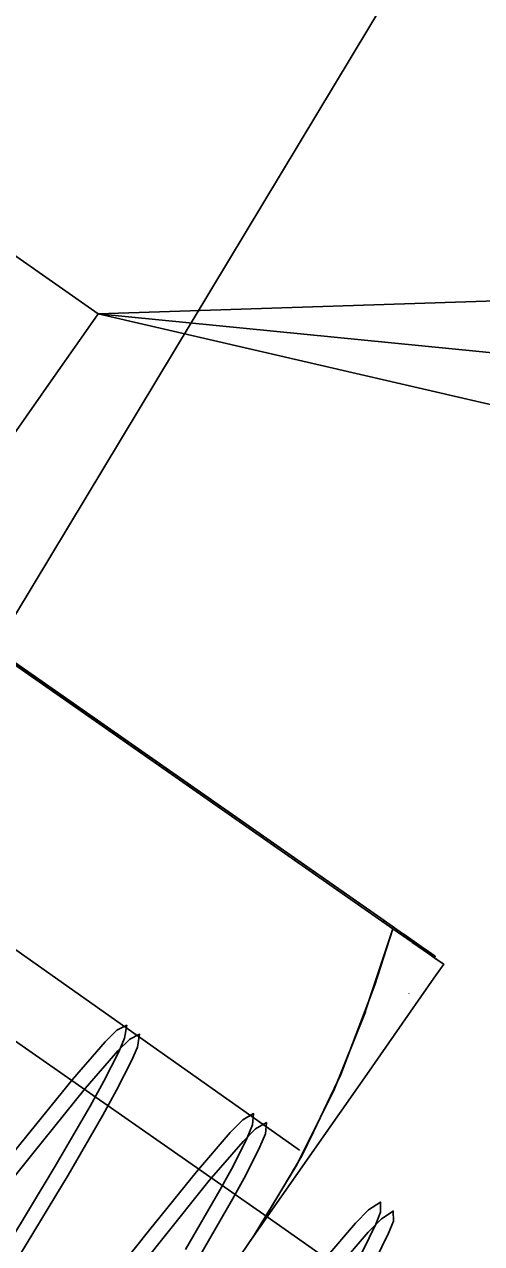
# Model space of a CAD drawing. Extents: x 1312564.2 to 1312581.5, y 1207298.4 to 1207352.6.
# Drawn here: x 1312566.9941 to 1312567.00369, y 1207332.54335 to 1207332.56893 of the extents above; entities that cross this region are included whole.
import ezdxf

# ---------------------------------------------------------------- set-up
doc = ezdxf.new("R2010")
doc.units = 0
for name, color, linetype in [('Level 15', 7, 'Continuous'), ('Level 22', 7, 'Continuous'), ('Level 62', 7, 'Continuous'), ('Level 9', 7, 'Continuous')]:
    doc.layers.add(name, color=color, linetype=linetype)

msp = doc.modelspace()

# ---------------------------------------------------------------- linework, layer by layer
at = {"layer": 'Level 15'}
for points in [[(1312567.051741, 1207332.643861), (1312567.006109, 1207332.576798), (1312566.964445, 1207332.507607), (1312566.925757, 1207332.436287), (1312566.890044, 1207332.362838), (1312566.8583, 1207332.28726), (1312566.829532, 1207332.210617), (1312566.805724, 1207332.131845), (1312566.783899, 1207332.052009), (1312566.767035, 1207331.972173), (1312566.753147, 1207331.890208), (1312566.744219, 1207331.808243), (1312566.738267, 1207331.725213), (1312566.736283, 1207331.643248), (1312566.738267, 1207331.560219), (1312566.744219, 1207331.477189), (1312566.753147, 1207331.395224), (1312566.767035, 1207331.314324), (1312566.783899, 1207331.233423), (1312566.805724, 1207331.153587), (1312566.829532, 1207331.074815), (1312566.8583, 1207330.998173), (1312566.890044, 1207330.922595)], [(1312568.187938, 1207332.452356), (1312568.107861, 1207332.452356), (1312566.99565, 1207332.562856)]]:
    msp.add_lwpolyline(points, dxfattribs=at)
msp.add_lwpolyline([(1312566.99565, 1207332.562856), (1312567.110815, 1207332.566613), (1312567.104103, 1207332.552259), (1312567.107915, 1207332.536876)], close=True, dxfattribs=at)
at = {"layer": 'Level 22'}
for p, q in [((1312566.99919, 1207332.54391), (1312566.985192, 1207332.553689)), ((1312567.027707, 1207332.523989), (1312566.99919, 1207332.54391))]:
    msp.add_line(p, q, dxfattribs=at)
at = {"layer": 'Level 62'}
for points in [[(1312566.993753, 1207332.543326), (1312566.994749, 1207332.544972), (1312566.995481, 1207332.546234), (1312566.995768, 1207332.546756), (1312566.99608, 1207332.54737), (1312566.996204, 1207332.547657), (1312566.996248, 1207332.547929), (1312566.996044, 1207332.547826), (1312566.995795, 1207332.547582), (1312566.99511, 1207332.546794), (1312566.994008, 1207332.545429), (1312566.993274, 1207332.54451), (1312566.991964, 1207332.542862)], [(1312566.994022, 1207332.543138), (1312566.995018, 1207332.544784), (1312566.99575, 1207332.546047), (1312566.996037, 1207332.546568), (1312566.996349, 1207332.547182), (1312566.996473, 1207332.547469), (1312566.996517, 1207332.547741), (1312566.996313, 1207332.547638), (1312566.996064, 1207332.547395), (1312566.995379, 1207332.546606), (1312566.994277, 1207332.545241), (1312566.993543, 1207332.544322), (1312566.992233, 1207332.542674)], [(1312566.997483, 1207332.543228), (1312566.998199, 1207332.544468), (1312566.998477, 1207332.544976), (1312566.998773, 1207332.545567), (1312566.998886, 1207332.545838), (1312566.998907, 1207332.546077), (1312566.998681, 1207332.545943), (1312566.998419, 1207332.54568), (1312566.997711, 1207332.544858), (1312566.996735, 1207332.543648), (1312566.996105, 1207332.542856)], [(1312566.997752, 1207332.543041), (1312566.998468, 1207332.54428), (1312566.998745, 1207332.544788), (1312566.999042, 1207332.545379), (1312566.999155, 1207332.54565), (1312566.999176, 1207332.545889), (1312566.99895, 1207332.545755), (1312566.998688, 1207332.545492), (1312566.99798, 1207332.54467), (1312566.997004, 1207332.54346), (1312566.996374, 1207332.542668)], [(1312566.992402, 1207332.527852), (1312566.99192, 1207332.527339), (1312566.991787, 1207332.527256), (1312566.991768, 1207332.527412), (1312566.992001, 1207332.527952), (1312566.992217, 1207332.528371), (1312566.992659, 1207332.529171), (1312566.993025, 1207332.529806), (1312566.993889, 1207332.531259), (1312566.994989, 1207332.533055), (1312566.995742, 1207332.534262), (1312566.997172, 1207332.53652), (1312566.99856, 1207332.538729), (1312566.999258, 1207332.539861), (1312567.000226, 1207332.54147), (1312567.000923, 1207332.542688), (1312567.00119, 1207332.543183), (1312567.001469, 1207332.543755), (1312567.00157, 1207332.544011), (1312567.001567, 1207332.544221), (1312567.001319, 1207332.544058), (1312567.001043, 1207332.543777), (1312567.00042, 1207332.543051)], [(1312567.001196, 1207332.542508), (1312567.001459, 1207332.542996), (1312567.001738, 1207332.543567), (1312567.001839, 1207332.543823), (1312567.001836, 1207332.544033), (1312567.001588, 1207332.54387), (1312567.001312, 1207332.543589), (1312567.000689, 1207332.542863)]]:
    msp.add_lwpolyline(points, dxfattribs=at)
at = {"layer": 'Level 9'}
for p, q in [((1312567.001634, 1207332.550089), (1312567.001647, 1207332.550126)), ((1312567.002163, 1207332.548586), (1312567.002172, 1207332.548598)), ((1312567.000137, 1207332.54526), (1312567.000136, 1207332.545259))]:
    msp.add_line(p, q, dxfattribs=at)
for points in [[(1312566.99565, 1207332.562856), (1312566.992983, 1207332.564719), (1312566.992771, 1207332.564416), (1312566.992144, 1207332.563518), (1312566.991122, 1207332.562056), (1312566.989741, 1207332.560079), (1312566.988047, 1207332.557654), (1312566.986099, 1207332.554865), (1312566.983962, 1207332.551805), (1312566.981709, 1207332.54858)], [(1312566.986629, 1207332.549942), (1312566.986629, 1207332.549942), (1312566.988766, 1207332.553002), (1312566.990714, 1207332.555791), (1312566.992408, 1207332.558216), (1312566.993789, 1207332.560193), (1312566.994811, 1207332.561655), (1312566.995438, 1207332.562553), (1312566.99565, 1207332.562856)], [(1312567.002032, 1207332.549855), (1312567.001646, 1207332.550124), (1312566.988714, 1207332.559157)], [(1312567.00221, 1207332.549685), (1312567.001825, 1207332.549954), (1312566.988893, 1207332.558987)], [(1312566.99861, 1207332.543075), (1312566.998802, 1207332.54335), (1312567.000137, 1207332.54526), (1312567.001281, 1207332.546898), (1312567.002144, 1207332.548134), (1312567.00269, 1207332.548915), (1312567.002894, 1207332.549208), (1312567.002821, 1207332.549259), (1312567.002703, 1207332.549342), (1312567.002602, 1207332.549413), (1312567.002235, 1207332.54967), (1312567.00221, 1207332.549687), (1312567.001825, 1207332.549956), (1312566.991619, 1207332.557086)], [(1312567.002695, 1207332.549348), (1312567.002716, 1207332.549378), (1312567.002643, 1207332.549429), (1312567.002525, 1207332.549512), (1312567.002423, 1207332.549583), (1312567.002057, 1207332.54984), (1312567.002032, 1207332.549857), (1312567.001647, 1207332.550126), (1312566.99164, 1207332.557117)], [(1312566.999872, 1207332.545307), (1312566.999872, 1207332.545307), (1312566.985923, 1207332.555162)], [(1312566.9989, 1207332.54349), (1312566.9989, 1207332.54349), (1312566.998989, 1207332.543624), (1312566.999921, 1207332.545191), (1312567.000162, 1207332.545697), (1312567.000736, 1207332.546899), (1312567.001303, 1207332.548386), (1312567.001452, 1207332.548778), (1312567.001825, 1207332.549954)], [(1312567.000096, 1207332.545567), (1312567.000588, 1207332.546562), (1312567.001253, 1207332.548214), (1312567.001265, 1207332.548251), (1312567.001825, 1207332.549956)], [(1312567.002057, 1207332.549837), (1312567.00205, 1207332.549842), (1312567.002032, 1207332.549855)], [(1312567.002716, 1207332.549378), (1312567.002621, 1207332.549444), (1312567.002531, 1207332.549506), (1312567.002403, 1207332.549595), (1312567.00207, 1207332.549828), (1312567.002057, 1207332.549837)], [(1312567.002235, 1207332.549667), (1312567.002229, 1207332.549672), (1312567.00221, 1207332.549685)], [(1312567.002894, 1207332.549208), (1312567.002799, 1207332.549274), (1312567.00271, 1207332.549336), (1312567.002582, 1207332.549425), (1312567.002248, 1207332.549658), (1312567.002235, 1207332.549667)], [(1312567.002716, 1207332.549378), (1312567.002716, 1207332.549378), (1312567.002716, 1207332.549378)], [(1312567.002894, 1207332.549208), (1312567.002894, 1207332.549208), (1312567.002894, 1207332.549208)], [(1312566.998802, 1207332.54335), (1312566.998922, 1207332.543527), (1312566.999815, 1207332.545), (1312567.000096, 1207332.545567), (1312567.000096, 1207332.545567)], [(1312567.000051, 1207332.545137), (1312567.000051, 1207332.545137), (1312567.00005, 1207332.545137)]]:
    msp.add_lwpolyline(points, dxfattribs=at)

doc.saveas('drawing.dxf')
